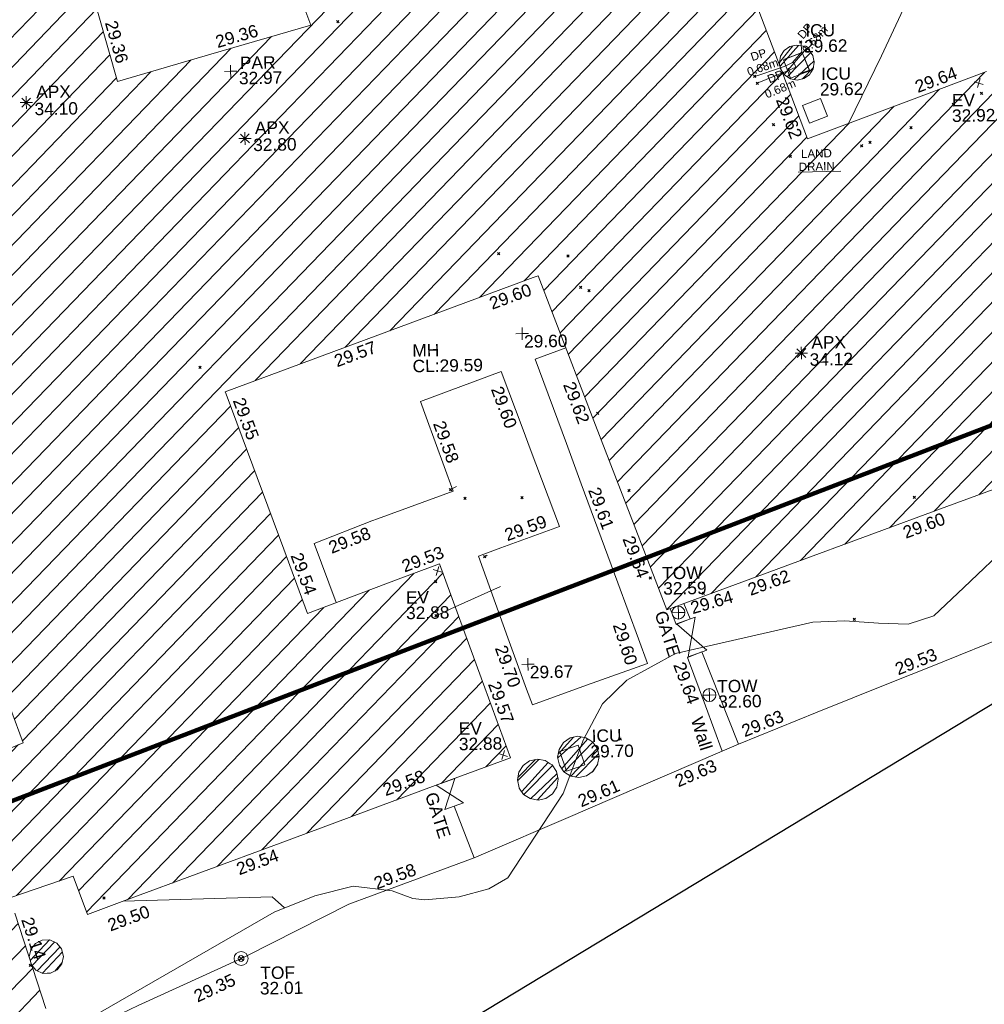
# Model space of a CAD drawing. Header units: millimetres. Extents: x -290717 to 520720, y -103372 to 287762.
# Tile 357 of 375: x 390622 to 419765, y 111402 to 141169. Entities that reach past the tile are written whole.
import ezdxf

# ---------------------------------------------------------------- set-up
doc = ezdxf.new("R2010")
doc.units = ezdxf.units.MM
for name, pattern in [('IMPORT-HIDDEN2 _3_', [4762.5, 3175, -1587.5]), ('IMPORT-UG_DRAINAGE_SURFACE_QLB4 _2_', [2700, 1500, -300.0000000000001, 0, -250, 150, -300.0000000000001, 0, -200]), ('IMPORT-UG_DRAINAGE_UNIDENTIFIED_QLB2 _2_', [2700, 1500, -300.0000000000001, 0, -250, 150, -300.0000000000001, 0, -200]), ('IMPORT-UG_ELEC_STREET LIGHTING_QLB2 _2_', [2700, 1500, -300.0000000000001, 0, -250, 150, -300.0000000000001, 0, -200]), ('IMPORT-UG_UNIDENTIFIED_QLA _2_', [2350, 1500, -300.0000000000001, 0, -50, 150, -300.0000000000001, 0, -50]), ('IMPORT-UG_UNIDENTIFIED_QLB2 _2_', [2500, 1500, -300.0000000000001, 0, -50, 150, -300.0000000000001, 0, -200])]:
    doc.linetypes.add(name, pattern=pattern)
for name, color, linetype, lineweight, true_color in [('00__TOPO__TOP_OF_FENCE_SYMBOL', 7, 'Continuous', 9, 0x666666), ('00_TOPO_APEX_BUILDING', 7, 'Continuous', 9, 0x666666), ('00_TOPO_EAVE', 7, 'Continuous', 9, 0x666666), ('00_TOPO_SERV_MH', 7, 'Continuous', 9, 0x666666), ('00_TOPO_TOP_OF_WALL', 7, 'Continuous', 9, 0x666666), ('00_UAV_APEX_BUILDING', 7, 'Continuous', 9, 0x666666), ('00_UAV_BUILDING_HATCH', 7, 'Continuous', 9, 0x999999), ('00_UAV_BUILDING_OUTLINE', 5, 'Continuous', 9, 0x0000ff), ('00_UAV_CONCRETE', 9, 'Continuous', 9, 0x808080), ('00_UAV_EAVE', 7, 'Continuous', 9, 0x666666), ('00_UAV_FENCE', 7, 'Continuous', 9, 0x264c2f), ('00_UAV_FOOTPATH', 7, 'Continuous', 9, 0xa50000), ('00_UAV_GATE', 7, 'Continuous', 9, 0xa50000), ('00_UAV_LEVEL_SPOT', 7, 'Continuous', 9, 0x666666), ('00_UAV_PARAPET', 7, 'Continuous', 9, 0x666666), ('00_UAV_SERV_IC', 5, 'Continuous', 9, 0x0000ff), ('00_UAV_TOP_OF_FENCE', 6, 'Continuous', 9, 0xff00ff), ('00_UAV_TOP_OF_WALL', 7, 'Continuous', 9, 0x666666), ('00_UAV_TREE_LINE', 7, 'Continuous', 9, 0x52a552), ('00_UAV_WALL', 7, 'Continuous', 9, 0x7c00a5), ('01_DTM_CONTOUR_MNR', 7, 'Continuous', 9, 0xa5a552), ('12333-PUM-2D-U-0001-C01 - Rev2_REVIT IMPORT_dwg', 7, 'Continuous', 9, 0x767676), ('A_RHA_Line', 7, 'Continuous', 9, 0x00a600), ('PUM-CHAMBER EXTENTS', 6, 'IMPORT-HIDDEN2 _3_', 9, 0xff00ff), ('PUM-SURFACE-QLB4', 4, 'IMPORT-UG_DRAINAGE_SURFACE_QLB4 _2_', 9, 0x00ffff), ('PUM-SURVEY BOUNDARY_EXTENT', 190, 'Continuous', 25, 0x7f00ff), ('PUM-UNIDENTIFIED UTILITIES-NOTES', 7, 'Continuous', 9, 0x52a500), ('PUM-UNIDENTIFIED UTILITIES-QLA', 7, 'IMPORT-UG_UNIDENTIFIED_QLA _2_', 9, 0x52a500), ('PUM-UNIDENTIFIED UTILITIES-QLB2', 7, 'IMPORT-UG_UNIDENTIFIED_QLB2 _2_', 9, 0x52a500), ('PUM-UNIDENTIFIED-QLB2', 150, 'IMPORT-UG_DRAINAGE_UNIDENTIFIED_QLB2 _2_', 9, 0x007fff)]:
    doc.layers.add(name, color=color, linetype=linetype, lineweight=lineweight, true_color=true_color)
doc.layers.add('GEN-TEXT', color=7, linetype='Continuous', lineweight=9)
doc.styles.add('Arial_1', font='arial.ttf', dxfattribs={"height": 250})
doc.styles.add('Swis721 Lt BT_2', font='swissl.ttf', dxfattribs={"height": 375})
pattern_1 = [(45, (-533641079.65, -725615854.3560001), (-265.1650429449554, 265.1650429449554), []), (45, (-533640902.873, -725615854.3560001), (-265.1650429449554, 265.1650429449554), [])]

# ---------------------------------------------------------------- blocks, each defined once
blk = doc.blocks.new('12333-PUM-2D-U-0001-C01 - Rev2_REVIT IMPORT_dwg_MSL_Apex_SYM-2077252-Site Location Plan Existing')
at = {"layer": '00_TOPO_APEX_BUILDING', "color": 254, "true_color": 0xcccccc, "flags": 128}
for points in [[(0, -500.8627267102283), (0, 0), (-500.8627267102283, 0)], [(354.163430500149, 354.1634305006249), (0, 0), (-354.1634305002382, 354.1634305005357)], [(354.1634305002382, -354.1634305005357), (0, 0), (-354.163430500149, -354.1634305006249)], [(500.8627267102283, 0), (0, 0), (0, 500.8627267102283)]]:
    blk.add_lwpolyline(points, dxfattribs=at)
blk = doc.blocks.new('12333-PUM-2D-U-0001-C01 - Rev2_REVIT IMPORT_dwg_MSL_Eaves_SYM_1-V74-Site Location Plan Existing')
at = {"layer": '00_TOPO_EAVE', "color": 254, "true_color": 0xcccccc}
for p, q in [((356.5791934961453, -116.0873754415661), (-356.5791934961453, 116.0873754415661)), ((-116.0873754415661, -356.5791934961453), (116.0873754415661, 356.5791934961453))]:
    blk.add_line(p, q, dxfattribs=at)
blk = doc.blocks.new('12333-PUM-2D-U-0001-C01 - Rev2_REVIT IMPORT_dwg__U102-2077632-Site Location Plan Existing')
at = {"layer": '00_UAV_GATE', "color": 9, "true_color": 0xe1aaaa, "flags": 128}
blk.add_lwpolyline([(284.0918815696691, 96.39399787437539), (-284.0918815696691, -96.39399787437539), (33.4998265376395, 834.937579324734), (-534.6839366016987, 642.149583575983)], close=True, dxfattribs=at)
blk = doc.blocks.new('12333-PUM-2D-U-0001-C01 - Rev2_REVIT IMPORT_dwg__U103-2077633-Site Location Plan Existing')
at = {"layer": '00_UAV_GATE', "color": 9, "true_color": 0xe1aaaa, "flags": 128}
blk.add_lwpolyline([(284.4395120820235, 95.36332610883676), (-284.4395120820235, -95.36332610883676), (-51.48326440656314, 1097.317793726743), (-620.3622885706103, 906.59114150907)], close=True, dxfattribs=at)
blk = doc.blocks.new('12333-PUM-2D-U-0001-C01 - Rev2_REVIT IMPORT_dwg_MSL_Parapet_SYM-V111-Site Location Plan Existing')
at = {"layer": '00_UAV_PARAPET', "color": 254, "true_color": 0xcccccc, "flags": 128}
for points in [[(0, -500.0000000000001), (0, 0), (-500.0000000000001, 0)], [(500.0000000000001, 0), (0, 0), (0, 500.0000000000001)]]:
    blk.add_lwpolyline(points, dxfattribs=at)
blk = doc.blocks.new('12333-PUM-2D-U-0001-C01 - Rev2_REVIT IMPORT_dwg_MSL_Node_LineworkTOF-2077248-Site Location Plan Existing')
at = {"layer": '00__TOPO__TOP_OF_FENCE_SYMBOL', "color": 254, "true_color": 0xcccccc, "flags": 128}
for points in [[(165.3591892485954, 165.3591892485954), (0, 0), (-165.3591892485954, 165.3591892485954)], [(165.3591892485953, -165.3591892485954), (0, 0), (-165.3591892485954, -165.3591892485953)]]:
    blk.add_lwpolyline(points, dxfattribs=at)
at = {"layer": '00__TOPO__TOP_OF_FENCE_SYMBOL', "color": 254, "true_color": 0xcccccc}
for radius in [562.5594001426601, 233.853208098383]:
    blk.add_circle((0, 0), radius, dxfattribs=at)
blk = doc.blocks.new('12333-PUM-2D-U-0001-C01 - Rev2_REVIT IMPORT_dwg_TOW-2077249-Site Location Plan Existing')
at = {"layer": '00_TOPO_TOP_OF_WALL', "color": 254, "true_color": 0xcccccc, "flags": 128}
for points in [[(0, 525.0554400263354), (0, 0), (-525.0554401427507, 0)], [(525.0554401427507, 0), (0, 0), (0, -525.0554400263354)]]:
    blk.add_lwpolyline(points, dxfattribs=at)
at = {"layer": '00_TOPO_TOP_OF_WALL', "color": 254, "true_color": 0xcccccc}
blk.add_circle((0, 0), 525.0554401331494, dxfattribs=at)
blk = doc.blocks.new('12333-PUM-2D-U-0001-C01 - Rev2_REVIT IMPORT_dwg_UAV-2077255-Site Location Plan Existing')
at = {"layer": '00_UAV_LEVEL_SPOT', "color": 254, "true_color": 0xcccccc, "flags": 128}
for points in [[(0, -500.0000000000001), (0, 0), (-500.0000000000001, 0)], [(500.0000000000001, 0), (0, 0), (0, 500.0000000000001)]]:
    blk.add_lwpolyline(points, dxfattribs=at)
blk = doc.blocks.new('12333-PUM-2D-U-0001-C01 - Rev2_REVIT IMPORT_dwg_MGS62954_T2_Galway_ITM_3d_Rev1-2077680-Site Location Plan Existing')
at = {"layer": '00_UAV_BUILDING_HATCH', "true_color": 0xcccccc}
h = blk.add_hatch(dxfattribs=at)
h.set_pattern_fill('FP_1', color=254, style=0, pattern_type=2)
h.set_pattern_definition([(45, (0, 0), (-441.9417382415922, 441.9417382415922), [])])
h.paths.add_polyline_path([(534258130.3624688, 725648483.3139625), (534277656.3624687, 725655386.3139623), (534278388.3624687, 725653331.3139625), (534295255.4606528, 725659853.892727), (534294221.4606528, 725663214.8927271), (534296151.4606527, 725663830.8927269), (534296560.4606526, 725662667.892727), (534309422.4606529, 725667184.8927269), (534307379.4606526, 725673087.8927273), (534303370.4606528, 725671653.8927271), (534300995.5869049, 725678397.3035644), (534310510.4335188, 725681741.4081918), (534314220.5869049, 725671576.3035644), (534326500.5869049, 725675858.3035647), (534324518.5869049, 725681362.3035645), (534326113.5869048, 725681952.3035645), (534324160.5869049, 725687672.3035644), (534318720.5869049, 725685739.3035644), (534311382.5869049, 725706099.3035645), (534306310.324325, 725704323.4114221), (534306355.1088055, 725704192.7557818), (534273124.3649247, 725692215.3564034), (534273147.722073, 725692180.3999606), (534273192.9489231, 725691953.0292308), (534273147.722073, 725691725.6585009), (534273018.9269006, 725691532.9029037), (534272826.1713033, 725691404.1077312), (534272598.8005735, 725691358.8808811), (534272359.2318197, 725691412.2581903), (534272168.7586477, 725691547.7426457), (534272046.0540514, 725691744.8881879), (534272030.8694313, 725691821.2264285), (534266685.9286339, 725689894.7426034), (534268524.9398829, 725684612.5737505), (534268047.9286339, 725684437.7426035), (534269413.1688387, 725680562.3524156), (534277645.4188778, 725683533.3784788), (534277949.5529158, 725682690.6704742), (534281834.7170619, 725684092.8295298), (534281561.9286339, 725684932.7426034), (534287959.9286339, 725687070.7426034), (534294707.928634, 725667896.7426034), (534289312.3624687, 725665760.3139626), (534287625.3624685, 725670664.3139626), (534264563.3624687, 725662495.3139625), (534260945.3624687, 725672663.3139623), (534250837.3624687, 725669091.3139623), (534258126.7857321, 725648493.4208302)])
h.paths.add_polyline_path([(534297904.5869049, 725687834.3035645), (534296489.5869049, 725693151.3035643), (534301799.5869049, 725695024.3035643), (534303779.5869048, 725689436.3035644), (534301175.8806049, 725688726.3227148)])
at = {"layer": '00_UAV_BUILDING_OUTLINE', "color": 254, "true_color": 0xcccccc, "flags": 128}
for points in [[(534316468.5319094, 725691987.8508127), (534318163.846911, 725687284.0332288), (534318720.5869048, 725685739.3035643), (534321884.6900651, 725686863.6071323), (534324160.5869048, 725687672.3035644)], [(534326500.5869049, 725675858.3035644), (534322733.8883302, 725674544.866814), (534318012.7200204, 725672898.6092647), (534314220.5869048, 725671576.3035644), (534313883.2422863, 725672500.5627491), (534312168.9253992, 725677197.460345), (534310510.4335187, 725681741.4081916), (534310356.8271719, 725681687.4214363), (534305639.7662906, 725680029.5549715), (534300995.5869048, 725678397.3035644), (534301021.2487124, 725678324.4373287), (534302682.1409158, 725673608.3641078), (534303370.4606527, 725671653.892727), (534306127.2679133, 725672639.9894125), (534307379.4606528, 725673087.8927271), (534308579.7392425, 725669619.833738), (534309422.4606527, 725667184.8927269), (534307136.2333714, 725666381.9935956), (534302418.8554984, 725664725.2997802), (534297701.4776253, 725663068.6059651), (534296560.4606526, 725662667.8927271), (534296151.4606526, 725663830.8927269), (534294221.4606527, 725663214.892727)], [(534294363.7560819, 725662752.363774), (534295255.4606527, 725659853.892727)], [(534292059.5377418, 725666848.0856171), (534294707.928634, 725667896.7426034), (534293994.0562722, 725669925.1641599)]]:
    blk.add_lwpolyline(points, dxfattribs=at)
blk.add_lwpolyline([(534303779.5869048, 725689436.3035644), (534302109.6642654, 725694149.1963469), (534301799.5869048, 725695024.3035643), (534297959.8711784, 725693669.9179609), (534296489.5869048, 725693151.3035645), (534297374.5123864, 725689826.1100761), (534297904.5869049, 725687834.3035644), (534300739.9321848, 725688607.4479285)], close=True, dxfattribs=at)
at = {"layer": '00_UAV_CONCRETE', "color": 254, "true_color": 0xcccccc, "flags": 128}
blk.add_lwpolyline([(534311311.9203433, 725679545.4888908), (534310380.5869049, 725679219.3035644), (534311283.5869048, 725676650.3035644), (534311706.8079572, 725675431.6343671), (534312752.5869048, 725672420.3035645), (534313351.4793517, 725670709.8778656), (534313613.5869048, 725669961.3035644), (534311761.5869048, 725669342.3035643), (534310110.5869048, 725668772.3035643), (534309946.3423789, 725669250.5105224), (534309409.5869049, 725670813.3035645), (534308562.5869048, 725673297.3035644), (534309244.4628028, 725673533.2842026), (534311021.5869049, 725674148.3035644), (534310176.5869048, 725676513.3035644), (534309974.6255721, 725677086.7860461), (534309347.5869049, 725678867.3035644), (534306891.5869048, 725678002.3035644), (534307057.6617579, 725677521.8476071), (534307835.5869048, 725675271.3035644), (534305534.5869048, 725674481.3035645), (534305360.7092974, 725674416.539801), (534303609.5869048, 725673764.3035644), (534304242.5948998, 725671965.8509487)], dxfattribs=at)
at = {"layer": '00_UAV_FENCE', "color": 254, "true_color": 0xcccccc, "flags": 128}
for points in [[(534316319.4380785, 725667476.48296), (534318714.6727513, 725668399.8696355), (534320987.1399841, 725669265.627688), (534322163.1761667, 725669713.670582), (534324768.9292079, 725670711.3040904), (534325661.9467893, 725670384.6704453), (534328564.3011292, 725669323.0938351), (534330357.6969458, 725668667.1342834), (534332114.3206294, 725668024.6246525), (534335053.4471024, 725666949.5981214), (534336047.7177273, 725666585.9297625)], [(534307695.7177272, 725665751.9297626), (534308267.7177272, 725664180.9297626), (534311348.7906936, 725665439.1510484), (534311746.6735668, 725665601.6349317), (534315824.3167045, 725667274.6018393), (534315673.8009737, 725667212.8485599), (534311746.6735668, 725665601.6349317)], [(534296016.7177272, 725658962.9297626), (534298047.7003877, 725659895.7200942), (534300578.9027309, 725660996.1975912), (534301332.7177272, 725661323.9297625), (534304464.7177272, 725662842.9297625), (534305116.9854346, 725663072.4154823), (534308267.7177272, 725664180.9297626)]]:
    blk.add_lwpolyline(points, dxfattribs=at)
at = {"layer": '00_UAV_FOOTPATH', "color": 254, "true_color": 0xcccccc, "flags": 128}
blk.add_lwpolyline([(534319963.8138784, 725686181.0605018), (534320999.7485063, 725688209.7358189), (534321978.7485063, 725690228.7358189), (534322427.9326935, 725690392.7619474), (534324774.7485062, 725691249.735819), (534325608.3032557, 725688891.1837339), (534326082.7485064, 725687548.7358191)], dxfattribs=at)
at = {"layer": '00_UAV_SERV_IC', "color": 254, "true_color": 0xcccccc, "flags": 128}
for points in [[(534318242.7485062, 725687581.735819), (534318038.7485062, 725688134.7358189), (534318608.8766654, 725688345.0543442), (534318812.8766653, 725687792.0543442)], [(534318792.7485064, 725686208.735819), (534318592.7485062, 725686747.7358189), (534319138.8895854, 725686950.3855699), (534319338.8895856, 725686411.38557)], [(534310912.5869048, 725667346.3035644), (534311470.5869049, 725667529.3035644), (534311667.0074034, 725666930.382044), (534311109.0074033, 725666747.382044)]]:
    blk.add_lwpolyline(points, close=True, dxfattribs=at)
at = {"layer": '00_UAV_TREE_LINE', "color": 254, "true_color": 0xcccccc, "flags": 128}
blk.add_lwpolyline([(534326132.7485063, 725674783.7358189), (534323208.7485063, 725672087.7358189), (534322288.7485062, 725671254.7358189), (534321508.7485062, 725671008.7358187), (534320605.7485063, 725671055.7358189), (534319598.7485063, 725671144.7358189), (534318629.7485063, 725671118.735819), (534314460.4690199, 725670245.6978002), (534312976.4690198, 725669468.6978), (534312233.4690198, 725668765.6978002), (534311637.4690198, 725667700.6978002), (534310993.4690198, 725666074.6978002), (534309274.4690198, 725663554.6978002), (534308702.4690198, 725663231.6978002), (534307796.4690197, 725663011.6978002), (534306759.4690198, 725662934.6978002), (534306396.4690198, 725662983.6978002), (534305773.4690198, 725663220.6978003), (534304606.4690198, 725663384.6978002), (534303435.4690199, 725663116.6978002), (534302206.4690198, 725662644.6978003), (534296497.4690197, 725659490.6978)], dxfattribs=at)
at = {"layer": '00_UAV_WALL', "color": 254, "true_color": 0xcccccc, "flags": 128}
blk.add_lwpolyline([(534314741.2330649, 725671757.8513544), (534314918.7485063, 725671285.7358189), (534314502.6831857, 725671129.2952584), (534314321.3915549, 725671611.4538505)], dxfattribs=at)
blk.add_lwpolyline([(534315254.7484602, 725670281.7354791), (534316319.4380325, 725667476.4826204), (534315824.3166584, 725667274.6014996), (534315336.9210401, 725668655.9250414), (534314818.5813496, 725670124.9469001)], close=True, dxfattribs=at)
at = {"layer": '01_DTM_CONTOUR_MNR', "color": 254, "true_color": 0xcccccc, "flags": 128}
blk.add_lwpolyline([(534302519.6820018, 725662764.9878958), (534302149.4952522, 725663102.1553377), (534297649.1262784, 725663050.2207189)], dxfattribs=at)
at = {"xscale": 0.375, "yscale": 0.375, "zscale": 0.375}
for name, p in [('12333-PUM-2D-U-0001-C01 - Rev2_REVIT IMPORT_dwg_MSL_Parapet_SYM-V111-Site Location Plan Existing', (534301331.587, 725688083.3035)), ('12333-PUM-2D-U-0001-C01 - Rev2_REVIT IMPORT_dwg_MSL_Apex_SYM-2077252-Site Location Plan Existing', (534295140.587, 725687245.3035)), ('12333-PUM-2D-U-0001-C01 - Rev2_REVIT IMPORT_dwg_MSL_Eaves_SYM_1-V74-Site Location Plan Existing', (534323923.7180001, 725687331.9295001)), ('12333-PUM-2D-U-0001-C01 - Rev2_REVIT IMPORT_dwg_MSL_Apex_SYM-2077252-Site Location Plan Existing', (534301726.587, 725686044.3034999)), ('12333-PUM-2D-U-0001-C01 - Rev2_REVIT IMPORT_dwg_UAV-2077255-Site Location Plan Existing', (534310000, 725680000)), ('12333-PUM-2D-U-0001-C01 - Rev2_REVIT IMPORT_dwg_MSL_Apex_SYM-2077252-Site Location Plan Existing', (534318423.587, 725679262.3034999)), ('12333-PUM-2D-U-0001-C01 - Rev2_REVIT IMPORT_dwg_MSL_Eaves_SYM_1-V74-Site Location Plan Existing', (534307315.7180001, 725672869.9295001)), ('12333-PUM-2D-U-0001-C01 - Rev2_REVIT IMPORT_dwg_TOW-2077249-Site Location Plan Existing', (534314569.821, 725671481.9650002)), ('12333-PUM-2D-U-0001-C01 - Rev2_REVIT IMPORT_dwg_UAV-2077255-Site Location Plan Existing', (534310000, 725670000.0000001)), ('12333-PUM-2D-U-0001-C01 - Rev2_REVIT IMPORT_dwg_TOW-2077249-Site Location Plan Existing', (534315463.821, 725668975.965)), ('12333-PUM-2D-U-0001-C01 - Rev2_REVIT IMPORT_dwg_MSL_Eaves_SYM_1-V74-Site Location Plan Existing', (534309199.7180001, 725667271.9295001)), ('12333-PUM-2D-U-0001-C01 - Rev2_REVIT IMPORT_dwg_MSL_Node_LineworkTOF-2077248-Site Location Plan Existing', (534301177.6741366, 725661260.395688))]:
    blk.add_blockref(name, p, dxfattribs=at)
for name, p in [('12333-PUM-2D-U-0001-C01 - Rev2_REVIT IMPORT_dwg__U103-2077633-Site Location Plan Existing', (534315129.2297105, 725670236.6153201)), ('12333-PUM-2D-U-0001-C01 - Rev2_REVIT IMPORT_dwg__U102-2077632-Site Location Plan Existing', (534307695.7177272, 725665751.9297625))]:
    blk.add_blockref(name, p)
at = {"layer": '00_TOPO_SERV_MH', "char_height": 375, "attachment_point": 1, "line_spacing_factor": 1.005061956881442, "style": 'Swis721 Lt BT_2'}
for s, insert, width in [('MH', (534306671.445186, 725679734.622823), 949.779278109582), ('CL:29.59', (534306671.445186, 725679261.5296078), 2440.932744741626)]:
    blk.add_mtext(s, dxfattribs=dict(at, insert=insert, width=width))
at = {"layer": '00_UAV_APEX_BUILDING', "char_height": 375, "attachment_point": 1, "line_spacing_factor": 1.005061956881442, "style": 'Swis721 Lt BT_2'}
for s, insert, width in [('APX', (534295446.1508175, 725687745.0907456), 1130.237340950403), ('34.10', (534295386.571278, 725687233.084367), 1495.902363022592), ('APX', (534302032.1508176, 725686544.0907456), 1130.237340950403), ('32.80', (534301972.5712782, 725686032.0843672), 1495.902363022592), ('APX', (534318729.1508174, 725679762.0907456), 1130.237340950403), ('34.12', (534318669.571278, 725679250.0843672), 1495.902363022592)]:
    blk.add_mtext(s, dxfattribs=dict(at, insert=insert, width=width))
at = {"layer": '00_UAV_BUILDING_OUTLINE', "color": 251, "true_color": 0x666666, "char_height": 375, "width": 1495.902363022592, "attachment_point": 1, "line_spacing_factor": 1.005061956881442, "style": 'Swis721 Lt BT_2'}
for s, insert, rotation in [('29.36', (534297917.3787622, 725689711.8802081), 284.90257308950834), ('29.36', (534300850.8430967, 725689151.0020971), 15.252643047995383), ('29.64', (534321954.4468124, 725687413.9582571), 19.56169693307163), ('29.62', (534318132.8588631, 725687060.2337439), 289.81980023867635), ('29.60', (534308980.6037776, 725681087.7673869), 19.3646242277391), ('29.57', (534304264.3347885, 725679430.7189387), 19.364624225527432), ('29.62', (534311554.124786, 725678562.8085698), 290.05153599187), ('29.55', (534301571.4021364, 725678253.1381376), 289.401087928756), ('29.60', (534321356.1922567, 725673948.604003), 19.22351367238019), ('29.64', (534313267.1323601, 725673869.4982367), 290.05153600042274), ('29.54', (534303232.2943398, 725673537.0649167), 289.401087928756), ('29.53', (534306195.8700451, 725673190.485654), 19.681885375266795), ('29.62', (534316638.6297566, 725672303.6037891), 19.223513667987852), ('29.57', (534309129.498077, 725669545.5532664), 289.0904916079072), ('29.58', (534305507.8884971, 725666439.4954326), 19.350741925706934), ('29.54', (534301042.3181413, 725664126.4595972), 19.35074193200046), ('29.50', (534297121.3937508, 725662494.6407207), 19.35074193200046), ('29.14', (534294910.6037058, 725662659.0361748), 287.1003331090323)]:
    blk.add_mtext(s, dxfattribs=dict(at, insert=insert, rotation=rotation))
at = {"layer": '00_UAV_CONCRETE', "color": 251, "true_color": 0x666666, "char_height": 375, "width": 1495.902363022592, "attachment_point": 1, "line_spacing_factor": 1.005061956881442, "style": 'Swis721 Lt BT_2'}
for s, insert, rotation in [('29.60', (534309374.1085391, 725678462.6330955), 289.40055739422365), ('29.58', (534307607.3917397, 725677447.3539042), 289.0682680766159), ('29.61', (534312256.6451356, 725675357.93605), 289.1511593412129), ('29.59', (534309318.7528797, 725674083.0417393), 19.08949050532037), ('29.58', (534303997.5903022, 725673792.6192613), 20.428728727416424), ('29.60', (534312936.8499985, 725671252.8023901), 286.9899066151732), ('29.70', (534309357.0121015, 725670631.1460588), 288.9554999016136)]:
    blk.add_mtext(s, dxfattribs=dict(at, insert=insert, rotation=rotation))
at = {"layer": '00_UAV_EAVE', "char_height": 375, "attachment_point": 1, "line_spacing_factor": 1.005061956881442, "style": 'Swis721 Lt BT_2'}
for s, insert, width in [('EV', (534323102.6382756, 725687011.4319086), 736.078940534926), ('32.92', (534323097.9698725, 725686544.6812845), 1495.902363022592), ('EV', (534306347.8689954, 725672268.8677741), 736.078940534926), ('32.88', (534306343.2005922, 725671802.11715), 1495.902363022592), ('EV', (534307874.8859991, 725668279.170049), 736.078940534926), ('32.88', (534307870.217596, 725667812.4194249), 1495.902363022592)]:
    blk.add_mtext(s, dxfattribs=dict(at, insert=insert, width=width))
at = {"layer": '00_UAV_FENCE', "color": 251, "true_color": 0x666666, "char_height": 375, "width": 1495.902363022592, "attachment_point": 1, "line_spacing_factor": 1.005061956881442, "style": 'Swis721 Lt BT_2'}
for s, insert, rotation in [('29.53', (534321044.4505641, 725669817.4137536), 20.85569652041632), ('29.63', (534316374.5674093, 725668028.491222), 21.08214488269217), ('29.63', (534314334.6511899, 725666545.1712768), 22.307259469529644), ('29.61', (534311392.4933064, 725665992.1812881), 22.267043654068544), ('29.58', (534305188.455668, 725663622.5467123), 19.383274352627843), ('29.35', (534299687.7519602, 725660290.4905941), 23.918601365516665)]:
    blk.add_mtext(s, dxfattribs=dict(at, insert=insert, rotation=rotation))
at = {"layer": '00_UAV_GATE', "color": 251, "true_color": 0x666666, "char_height": 375, "width": 1567.13580888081, "attachment_point": 1, "line_spacing_factor": 1.005061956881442, "style": 'Swis721 Lt BT_2'}
for insert, rotation in [((534314207.2673478, 725671584.3177229), 286.88197438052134), ((534307175.3259106, 725666221.7374076), 286.58221208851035)]:
    blk.add_mtext('GATE', dxfattribs=dict(at, insert=insert, rotation=rotation))
at = {"layer": '00_UAV_LEVEL_SPOT', "char_height": 375, "width": 1495.902363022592, "attachment_point": 1, "line_spacing_factor": 1.005061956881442, "style": 'Swis721 Lt BT_2'}
for s, insert in [('29.60', (534310051.8765643, 725679949.1441548)), ('29.67', (534310051.8765643, 725669949.1441548))]:
    blk.add_mtext(s, dxfattribs=dict(at, insert=insert))
at = {"layer": '00_UAV_PARAPET', "char_height": 375, "attachment_point": 1, "line_spacing_factor": 1.005061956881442, "style": 'Swis721 Lt BT_2'}
for s, insert, width in [('PAR', (534301615.0333006, 725688518.3077271), 1168.228512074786), ('32.97', (534301577.7434733, 725688056.1750371), 1495.902363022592)]:
    blk.add_mtext(s, dxfattribs=dict(at, insert=insert, width=width))
at = {"layer": '00_UAV_SERV_IC', "color": 251, "true_color": 0x666666, "char_height": 375, "attachment_point": 1, "line_spacing_factor": 1.005061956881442, "style": 'Swis721 Lt BT_2'}
for s, insert, width in [('ICU', (534318710.9970329, 725689197.2555747), 1021.012723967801), ('29.62', (534318666.1688824, 725688726.8765739), 1495.902363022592), ('ICU', (534319165.9222184, 725687880.1543514), 1021.012723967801), ('29.62', (534319121.0940679, 725687409.7753505), 1495.902363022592), ('ICU', (534311885.135515, 725667991.5444908), 1021.012723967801), ('29.70', (534311840.3073645, 725667521.1654899), 1495.902363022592)]:
    blk.add_mtext(s, dxfattribs=dict(at, insert=insert, width=width))
at = {"layer": '00_UAV_TOP_OF_FENCE', "color": 251, "true_color": 0x666666, "char_height": 375, "attachment_point": 1, "line_spacing_factor": 1.005061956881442, "style": 'Swis721 Lt BT_2'}
for s, insert, width in [('TOF', (534301752.5523457, 725660998.013775), 1163.479615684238), ('32.01', (534301730.1287039, 725660534.6370702), 1495.902363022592)]:
    blk.add_mtext(s, dxfattribs=dict(at, insert=insert, width=width))
at = {"layer": '00_UAV_TOP_OF_WALL', "char_height": 375, "attachment_point": 1, "line_spacing_factor": 1.005061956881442, "style": 'Swis721 Lt BT_2'}
for s, insert, width in [('TOW', (534314101.7867012, 725672870.8881472), 1343.937678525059), ('32.59', (534314124.2486085, 725672407.0402247), 1495.902363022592), ('TOW', (534315703.36179, 725669420.1116542), 1343.937678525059), ('32.60', (534315725.8236973, 725668956.2637316), 1495.902363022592)]:
    blk.add_mtext(s, dxfattribs=dict(at, insert=insert, width=width))
at = {"layer": '00_UAV_WALL', "color": 251, "true_color": 0x666666, "char_height": 375, "attachment_point": 1, "line_spacing_factor": 1.005061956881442, "style": 'Swis721 Lt BT_2'}
for s, insert, width, rotation in [('29.64', (534314901.8950564, 725671787.7165558), 1495.902363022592, 15.373166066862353), ('29.64', (534314735.5712552, 725670031.4080123), 1495.902363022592, 289.4352392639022), ('Wall', (534315245.2126295, 725668355.5810117), 1130.237340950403, 286.4582531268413)]:
    blk.add_mtext(s, dxfattribs=dict(at, insert=insert, width=width, rotation=rotation))
blk = doc.blocks.new('12333-PUM-2D-U-0001-C01 - Rev2_REVIT IMPORT_dwg-1620468-Site Location Plan Existing')
at = {"layer": 'PUM-CHAMBER EXTENTS', "true_color": 0xffaaff}
h = blk.add_hatch(dxfattribs=at)
h.set_pattern_fill('FP_3', color=211, style=0, pattern_type=2)
h.set_pattern_definition(pattern_1)
h.paths.add_polyline_path([(677359.6025450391, 71664.90188252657), (677561.8457595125, 71705.13055915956), (677733.2992779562, 71819.6921375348), (677847.8608563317, 71991.14565597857), (677888.0895329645, 72193.38887045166), (677847.8608563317, 72395.63208492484), (677733.2992779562, 72567.08560336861), (677561.8457595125, 72681.6471817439), (677359.6025450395, 72721.87585837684), (677157.3593305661, 72681.6471817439), (676985.9058121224, 72567.08560336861), (676871.3442337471, 72395.63208492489), (676834.1371705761, 72178.19819366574), (676871.3442337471, 71991.14565597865), (676985.9058121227, 71819.69213753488), (677157.3593305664, 71705.13055915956)])
h = blk.add_hatch(dxfattribs=at)
h.set_pattern_fill('FP_3', color=211, style=0, pattern_type=2)
h.set_pattern_definition(pattern_1)
h.paths.add_polyline_path([(670393.4353474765, 50693.86634544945), (670632.8553379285, 50741.48994253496), (670835.8258052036, 50877.11047288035), (670971.446335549, 51080.08094015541), (671019.0699326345, 51319.50093060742), (670971.446335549, 51558.92092105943), (670835.8258052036, 51761.89138833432), (670632.8553379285, 51897.51191867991), (670393.4353474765, 51945.1355157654), (670154.0153570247, 51897.51191867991), (669951.0448897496, 51761.89138833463), (669815.4243594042, 51558.92092105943), (669767.8007623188, 51319.50093060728), (669815.4243594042, 51080.08094015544), (669951.0448897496, 50877.11047288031), (670154.0153570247, 50741.48994253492), (670371.6699330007, 50698.19575556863)])
h = blk.add_hatch(dxfattribs=at)
h.set_pattern_fill('FP_3', color=211, style=0, pattern_type=2)
h.set_pattern_definition(pattern_1)
h.paths.add_polyline_path([(669156.7757796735, 50036.38608579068), (669393.4241208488, 50083.45836761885), (669594.0448972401, 50217.50888472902), (669728.0954143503, 50418.12966112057), (669775.1676961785, 50654.77800229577), (669728.0954143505, 50891.42634347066), (669594.0448972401, 51092.04711986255), (669393.4241208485, 51226.09763697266), (669156.7757796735, 51273.1699188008), (668920.1274384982, 51226.09763697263), (668719.5066621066, 51092.04711986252), (668585.4561449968, 50891.42634347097), (668538.3838631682, 50654.77800229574), (668592.2724872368, 50407.92828414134), (668719.5066621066, 50217.50888472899), (668920.1274384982, 50083.45836761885), (669135.2623328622, 50040.66537643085)])
h = blk.add_hatch(dxfattribs=at)
h.set_pattern_fill('FP_3', color=211, style=0, pattern_type=2)
h.set_pattern_definition(pattern_1)
h.paths.add_polyline_path([(654103.2487254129, 45059.32044016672), (654332.8401644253, 45059.32044016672), (654539.694903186, 45158.93643209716), (654682.8428239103, 45338.43824721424), (654733.9317253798, 45562.27334938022), (654682.8428239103, 45786.10845154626), (654523.7374349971, 45973.29497826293), (654332.8401644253, 46065.2262585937), (654103.2487254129, 46065.2262585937), (653896.3939866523, 45965.6102666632), (653750.7334256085, 45775.09985491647), (653702.1571644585, 45562.27334938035), (653753.2460659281, 45338.43824721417), (653896.3939866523, 45158.93643209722)])
at = {"layer": 'GEN-TEXT', "color": 253, "true_color": 0xaaaaaa}
for p, q in [((663479.9948137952, 73636.28848223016), (663550.7054919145, 73706.99916034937)), ((663550.7054919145, 73636.28848223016), (663479.9948137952, 73706.99916034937)), ((677454.9948137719, 72778.2884822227), (677525.7054918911, 72848.99916034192)), ((677525.7054918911, 72778.2884822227), (677454.9948137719, 72848.99916034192)), ((676043.9948138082, 71762.28848227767), (676114.7054919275, 71832.99916039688)), ((676114.7054919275, 71762.28848227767), (676043.9948138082, 71832.99916039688)), ((676116.9948137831, 71553.28848224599), (676187.7054919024, 71623.9991603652)), ((676187.7054919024, 71553.28848224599), (676116.9948137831, 71623.9991603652)), ((682886.9948138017, 71131.28848222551), (682957.705491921, 71201.99916034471)), ((682957.705491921, 71131.28848222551), (682886.9948138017, 71201.99916034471)), ((682033.9948137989, 70812.28848232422), (682104.7054919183, 70882.99916044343)), ((682104.7054919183, 70812.28848232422), (682033.9948137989, 70882.99916044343)), ((676586.9948138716, 70295.28848233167), (676657.7054919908, 70365.9991604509)), ((676657.7054919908, 70295.28848233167), (676586.9948138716, 70365.9991604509)), ((680736.9948137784, 70131.2884822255), (680807.7054918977, 70201.99916034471)), ((680807.7054918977, 70131.2884822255), (680736.9948137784, 70201.99916034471)), ((679241.9948137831, 69606.28848231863), (679312.7054919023, 69676.99916043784)), ((679312.7054919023, 69606.28848231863), (679241.9948137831, 69676.99916043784)), ((679492.9948138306, 69704.28848231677), (679563.7054919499, 69774.99916043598)), ((679563.7054919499, 69704.28848231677), (679492.9948138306, 69774.99916043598)), ((677081.994813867, 69325.2884822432), (677152.7054919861, 69395.99916036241)), ((677152.7054919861, 69325.2884822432), (677081.994813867, 69395.99916036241)), ((668219.9948137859, 66536.28848225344), (668290.7054919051, 66606.99916037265)), ((668290.7054919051, 66536.28848225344), (668219.9948137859, 66606.99916037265)), ((670312.9948137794, 66427.2884823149), (670383.7054918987, 66497.99916043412)), ((670383.7054918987, 66427.2884823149), (670312.9948137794, 66497.99916043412)), ((670671.9948138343, 65475.28848226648), (670742.7054919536, 65545.9991603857)), ((670742.7054919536, 65475.28848226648), (670671.9948138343, 65545.9991603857)), ((670922.9948137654, 65376.28848222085), (670993.7054918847, 65446.99916034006)), ((670993.7054918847, 65376.28848222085), (670922.9948137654, 65446.99916034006)), ((659131.9948137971, 63264.28848225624), (659202.7054919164, 63334.99916037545)), ((659202.7054919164, 63264.28848225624), (659131.9948137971, 63334.99916037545)), ((671124.9948138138, 61659.28848227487), (671195.705491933, 61729.99916039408)), ((671195.705491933, 61659.28848227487), (671124.9948138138, 61729.99916039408)), ((666636.9948138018, 59430.28848222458), (666707.7054919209, 59500.99916034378)), ((666707.7054919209, 59430.28848222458), (666636.9948138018, 59500.99916034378)), ((672025.9948137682, 59310.28848222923), (672096.7054918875, 59380.99916034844)), ((672096.7054918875, 59310.28848222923), (672025.9948137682, 59380.99916034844)), ((667070.9948138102, 59162.28848230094), (667141.7054919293, 59232.99916042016)), ((667141.7054919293, 59162.28848230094), (667070.9948138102, 59232.99916042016)), ((668793.9948138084, 59154.28848227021), (668864.7054919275, 59224.99916038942)), ((668864.7054919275, 59154.28848227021), (668793.9948138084, 59224.99916038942)), ((680647.9948138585, 58951.28848229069), (680718.7054919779, 59021.99916040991)), ((680718.7054919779, 58951.28848229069), (680647.9948138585, 59021.99916040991)), ((667634.9948138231, 57383.28848232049), (667705.7054919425, 57453.99916043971)), ((667705.7054919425, 57383.28848232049), (667634.9948138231, 57453.99916043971)), ((666135.9948138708, 56654.28848227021), (666206.7054919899, 56724.99916038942)), ((666206.7054919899, 56654.28848227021), (666135.9948138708, 56724.99916038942)), ((672625.9948138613, 56658.28848222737), (672696.7054919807, 56728.99916034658)), ((672696.7054919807, 56658.28848222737), (672625.9948138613, 56728.99916034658)), ((674221.9948138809, 56166.2884822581), (674292.7054920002, 56236.99916037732)), ((674292.7054920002, 56166.2884822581), (674221.9948138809, 56236.99916037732)), ((666129.9948138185, 55626.28848222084), (666200.7054919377, 55696.99916034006)), ((666200.7054919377, 55626.28848222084), (666129.9948138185, 55696.99916034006)), ((678770.99481388, 55301.28848226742), (678841.7054919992, 55371.99916038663)), ((678841.7054919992, 55301.28848226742), (678770.99481388, 55371.99916038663)), ((671630.994813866, 51803.28848224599), (671701.7054919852, 51873.99916036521)), ((671701.7054919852, 51803.28848224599), (671630.994813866, 51873.99916036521)), ((655954.9948137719, 47267.28848228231), (656025.7054918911, 47337.99916040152)), ((656025.7054918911, 47267.28848228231), (655954.9948137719, 47337.99916040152)), ((653688.9948138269, 45274.28848226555), (653759.7054919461, 45344.99916038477)), ((653759.7054919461, 45274.28848226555), (653688.9948138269, 45344.99916038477))]:
    blk.add_line(p, q, dxfattribs=at)
at = {"layer": 'PUM-CHAMBER EXTENTS', "color": 211, "linetype": 'Continuous', "true_color": 0xffaaff, "flags": 128}
for points in [[(677888.0895329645, 72193.38887045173), (677847.8608563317, 72395.63208492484), (677733.2992779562, 72567.08560336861), (677561.8457595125, 72681.6471817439), (677424.6194886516, 72708.9431842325), (677359.6025450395, 72721.87585837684), (677157.3593305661, 72681.6471817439), (676985.9058121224, 72567.08560336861), (676871.3442337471, 72395.63208492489), (676831.1155571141, 72193.38887045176), (676834.1371705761, 72178.19819366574), (676858.4211234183, 72056.11451876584)], [(676858.4211234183, 72056.11451876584), (676871.3442337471, 71991.14565597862), (676894.1240492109, 71957.05325287)], [(676894.1240492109, 71957.05325287), (676985.9058121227, 71819.69213753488), (677157.3593305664, 71705.13055915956), (677359.6025450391, 71664.90188252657), (677561.8457595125, 71705.13055915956), (677733.2992779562, 71819.69213753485), (677778.291816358, 71887.02822977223), (677847.8608563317, 71991.14565597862), (677888.0895329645, 72193.38887045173)], [(654733.9317253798, 45562.27334938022), (654682.8428239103, 45786.10845154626), (654539.694903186, 45965.61026666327), (654523.7374349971, 45973.29497826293), (654332.8401644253, 46065.2262585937), (654103.2487254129, 46065.2262585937), (653896.3939866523, 45965.6102666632), (653753.2460659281, 45786.10845154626), (653750.7334256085, 45775.09985491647), (653702.1571644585, 45562.27334938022), (653722.6146924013, 45472.64306324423)], [(653770.5952455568, 45316.68306405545), (653896.3939866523, 45158.93643209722), (654103.2487254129, 45059.32044016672), (654234.3501528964, 45059.32044016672), (654332.8401644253, 45059.32044016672), (654539.694903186, 45158.93643209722), (654682.8428239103, 45338.43824721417), (654733.9317253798, 45562.27334938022)], [(653722.6146924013, 45472.64306324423), (653753.2460659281, 45338.43824721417), (653770.5952455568, 45316.68306405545)]]:
    blk.add_lwpolyline(points, dxfattribs=at)
for points in [[(671019.0699326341, 51319.50093060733), (670971.4463355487, 51558.92092105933), (670835.825805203, 51761.89138833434), (670744.7409003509, 51822.75237597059), (670632.8553379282, 51897.51191867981), (670393.435347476, 51945.13551576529), (670154.0153570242, 51897.51191867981), (669951.044889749, 51761.89138833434), (669815.4243594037, 51558.92092105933), (669796.6232694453, 51464.40145897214), (669767.8007623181, 51319.50093060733), (669815.4243594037, 51080.08094015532), (669951.044889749, 50877.11047288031), (670055.0248838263, 50807.63326212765), (670154.0153570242, 50741.48994253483), (670393.435347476, 50693.86634544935), (670632.8553379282, 50741.48994253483), (670835.825805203, 50877.11047288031), (670971.4463355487, 51080.08094015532)], [(669775.167696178, 50654.77800229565), (669728.0954143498, 50891.42634347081), (669594.0448972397, 51092.0471198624), (669539.0878574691, 51128.76823986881), (669393.4241208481, 51226.09763697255), (669156.7757796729, 51273.16991880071), (668920.1274384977, 51226.09763697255), (668719.5066621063, 51092.0471198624), (668585.4561449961, 50891.42634347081), (668538.3838631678, 50654.77800229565), (668585.4561449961, 50418.12966112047), (668592.2724872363, 50407.92828414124), (668719.5066621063, 50217.50888472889), (668920.1274384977, 50083.45836761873), (669156.7757796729, 50036.38608579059), (669393.4241208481, 50083.45836761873), (669594.0448972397, 50217.50888472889), (669728.0954143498, 50418.12966112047), (669739.6798308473, 50476.36845568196)]]:
    blk.add_lwpolyline(points, close=True, dxfattribs=at)
at = {"layer": 'PUM-SURFACE-QLB4', "color": 131, "true_color": 0xaaffff}
for p, q in [((666672.3501528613, 59465.64382128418), (666855.2191421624, 59555.91991404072)), ((667670.3501528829, 57418.6438213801), (667749.3755830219, 57465.98753484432)), ((666755.0937953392, 55918.05172762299), (668151.8295913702, 56525.32254054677)), ((666165.3501528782, 55661.64382128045), (666755.0937953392, 55918.05172762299))]:
    blk.add_line(p, q, dxfattribs=at)
at = {"layer": 'PUM-SURVEY BOUNDARY_EXTENT', "color": 201, "true_color": 0xd4aaff, "flags": 128}
blk.add_lwpolyline([(434100.3536528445, 24157.39132126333), (453045.0486529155, 39175.58032134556), (466013.048652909, 44122.58032138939), (482147.0486528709, 40702.58032134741), (488216.8503400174, 30926.89504288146), (531080.8829478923, 24250.27741154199), (561844.1376578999, 20426.38415400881), (566062.0655785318, 8611.398574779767), (571128.6864528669, -7616.027373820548), (575714.0437077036, -7982.768216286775), (646442.309713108, 31495.23056612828), (689841.2207724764, 56725.65899800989), (691426.6726380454, 62926.17045936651), (689638.0678800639, 69873.57358378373), (681836.0986590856, 100645.3796401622), (672155.969559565, 130601.3585414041), (667140.7217679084, 148790.7201766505), (693350.350153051, 157472.2071436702), (716444.8569162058, 167556.0435847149), (696842.6566527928, 196972.3378213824), (686147.1257949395, 214212.6510542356)], dxfattribs=at)
at = {"layer": 'PUM-UNIDENTIFIED UTILITIES-QLA', "color": 9, "true_color": 0xc5e1aa, "flags": 128}
blk.add_lwpolyline([(676989.3501529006, 72304.6438213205), (677527.3501528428, 72496.64382135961), (677736.3501528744, 71956.64382132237), (677198.3501529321, 71764.64382139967)], close=True, dxfattribs=at)
at = {"layer": 'PUM-UNIDENTIFIED UTILITIES-QLB2', "color": 9, "true_color": 0xc5e1aa}
for p, q in [((676861.7582644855, 72046.85529389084), (676079.3501528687, 71797.64382133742)), ((676919.4667112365, 71886.7375539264), (676152.3501528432, 71588.64382130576))]:
    blk.add_line(p, q, dxfattribs=at)
at = {"layer": 'PUM-UNIDENTIFIED UTILITIES-QLB2', "color": 9, "true_color": 0xc5e1aa, "flags": 128}
for points in [[(677490.3501528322, 72813.64382128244), (677516.350152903, 72510.64382132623), (677233.3501528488, 72199.64382133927), (677024.3501529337, 72098.64382131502), (676861.7582644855, 72046.85529389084)], [(677258.4818655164, 72227.2620638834), (677329.3501528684, 72056.64382129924), (677081.3501528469, 71949.64382133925), (676919.4667112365, 71886.7375539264)]]:
    blk.add_lwpolyline(points, dxfattribs=at)
at = {"layer": 'PUM-UNIDENTIFIED-QLB2', "color": 141, "true_color": 0xaad4ff}
blk.add_line((677344.3501528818, 68879.64382139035), (678632.3501529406, 68886.64382137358), dxfattribs=at)
blk.add_blockref('12333-PUM-2D-U-0001-C01 - Rev2_REVIT IMPORT_dwg_MGS62954_T2_Galway_ITM_3d_Rev1-2077680-Site Location Plan Existing', (-533641079.6498471, -725615854.3561786))
at = {"layer": 'PUM-UNIDENTIFIED UTILITIES-NOTES', "char_height": 250, "width": 1160.025439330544, "attachment_point": 2, "line_spacing_factor": 0.9417779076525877, "style": 'Arial_1'}
for insert, rotation in [((677534.4623632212, 73228.25883234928), 47.698813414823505), ((676168.4266048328, 72568.21327662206), 17.66764050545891), ((676656.6738703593, 71897.68325956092), 21.23562271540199)]:
    blk.add_mtext('DP\\P0.68m', dxfattribs=dict(at, insert=insert, rotation=rotation))
at = {"layer": 'PUM-UNIDENTIFIED-QLB2', "insert": (677902.0986691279, 69560.0047389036), "char_height": 250, "width": 1294.698577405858, "attachment_point": 2, "rotation": 0.3675701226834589, "line_spacing_factor": 0.9417779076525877, "style": 'Arial_1'}
blk.add_mtext('LAND\\PDRAIN', dxfattribs=at)

msp = doc.modelspace()

# ---------------------------------------------------------------- linework, layer by layer
at = {"layer": 'A_RHA_Line', "color": 1, "lineweight": 140, "true_color": 0xff0000}
msp.add_line((333922.8786092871, 95871.96620287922), (493842.3153081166, 157259.2864546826), dxfattribs=at)

# ---------------------------------------------------------------- block references
at = {"layer": '12333-PUM-2D-U-0001-C01 - Rev2_REVIT IMPORT_dwg', "color": 254, "linetype": 'IMPORT-UG_ELEC_STREET LIGHTING_QLB2 _2_', "true_color": 0xffd4d4, "rotation": 0.9999999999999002}
msp.add_blockref('12333-PUM-2D-U-0001-C01 - Rev2_REVIT IMPORT_dwg-1620468-Site Location Plan Existing', (-261895.0770586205, 55869.5817132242), dxfattribs=at)

doc.saveas('drawing.dxf')
